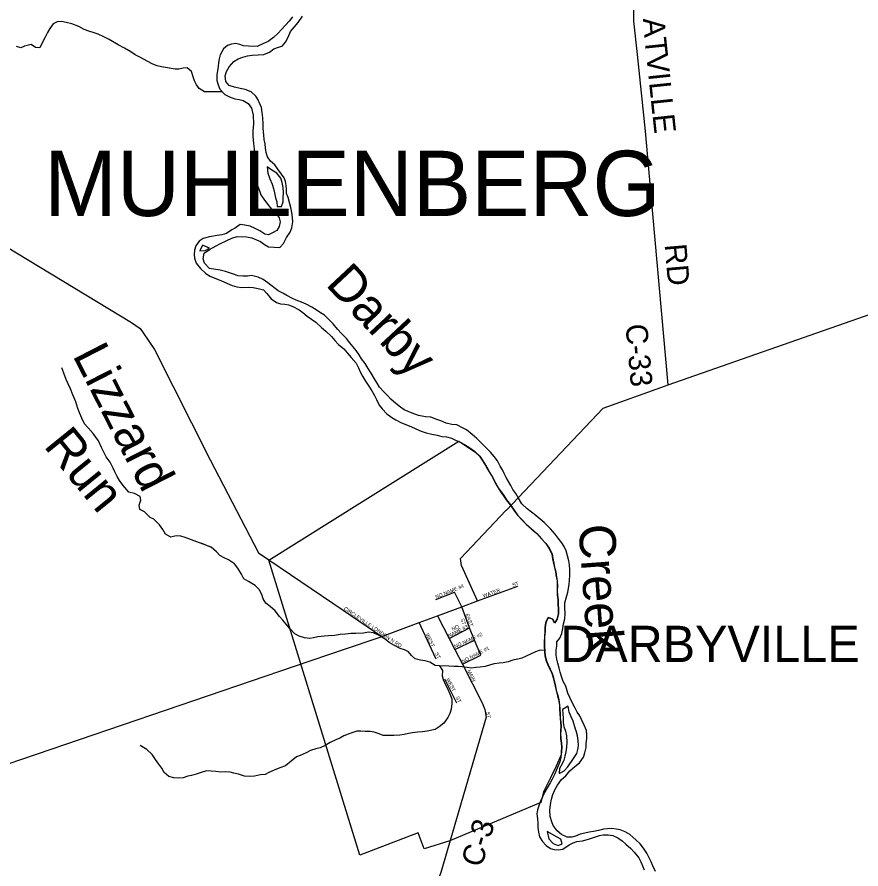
# Model space of a CAD drawing. Extents: x 1643459 to 2064572, y 425441 to 780708.
# Drawn here: x 1790021 to 1801650, y 615098 to 626838 of the extents above; entities that cross this region are included whole.
import ezdxf

# ---------------------------------------------------------------- set-up
doc = ezdxf.new("R2010")
doc.units = 0
for name, color, linetype in [('GM_P_County_Alignment', 7, 'Continuous'), ('GM_X_Adjacent_County_Text', 7, 'Continuous'), ('GM_X_Airport_Class_2', 7, 'Continuous'), ('GM_X_Airport_Class_3', 7, 'Continuous'), ('GM_X_Interchange_Ramps', 7, 'Continuous'), ('GM_X_Minor_Lake', 7, 'Continuous'), ('GM_X_Rail_Line_Text', 7, 'Continuous'), ('GM_X_Section_Text', 7, 'Continuous'), ('GM_X_State_Shield', 7, 'Continuous'), ('GM_X_Unincorporated_Text', 7, 'Continuous'), ('GM_X_US_Route', 7, 'Continuous'), ('RD_X_Text', 7, 'Continuous')]:
    doc.layers.add(name, color=color, linetype=linetype)

msp = doc.modelspace()

# ---------------------------------------------------------------- linework, layer by layer
at = {"layer": 'GM_X_Airport_Class_2'}
for points in [[(1796367, 618792), (1796922, 618997)], [(1795791, 618809), (1796048, 618914)], [(1796126, 618756), (1796048, 618914)], [(1796411, 618044), (1796325, 618251), (1796254, 618420), (1796148, 618711), (1796126, 618756)], [(1794514, 618662), (1794514, 618662), (1795047, 618301)], [(1795816, 618587), (1795976, 618275), (1796053, 618124), (1796158, 617920), (1796431, 617389), (1796469, 617296), (1796486, 617190), (1796077, 615790)], [(1795734, 618128), (1795563, 618493)], [(1795976, 618275), (1796254, 618420)], [(1796053, 618124), (1796325, 618251)], [(1795797, 617991), (1795734, 618128), (1795734, 618128)], [(1796158, 617920), (1796411, 618044)], [(1796083, 617382), (1795916, 617711)]]:
    msp.add_lwpolyline(points, dxfattribs=at)
at = {"layer": 'GM_X_Minor_Lake'}
for points in [[(1798992, 621769), (1798784, 624124), (1798680, 625266), (1798573, 626321), (1798521, 626782), (1798525, 627255), (1798731, 629647), (1798648, 631482), (1798632, 631764)], [(1786024, 628565), (1786568, 627941), (1787089, 626817), (1787576, 626408), (1787923, 626151), (1788091, 626036), (1788162, 625929), (1789662, 623912), (1789748, 623811), (1789861, 623680), (1791597, 622627), (1791717, 622548), (1791760, 622488), (1791917, 622258), (1792684, 620737), (1793347, 619452), (1794514, 618662)], [(1796077, 615790), (1796077, 615790), (1795859, 615048), (1795825, 614946), (1795839, 614854), (1796155, 613417), (1796174, 613316), (1796266, 613174), (1797420, 610881), (1797506, 610736), (1797585, 610533), (1797792, 609831), (1797851, 609692), (1798090, 609447), (1798144, 609374), (1798186, 609252), (1798264, 608823), (1798311, 608714), (1798775, 608133)]]:
    msp.add_lwpolyline(points, dxfattribs=at)
at = {"layer": 'GM_X_Rail_Line_Text'}
msp.add_lwpolyline([(1794743, 615287), (1793493, 619353), (1796108, 620995), (1796330, 620847), (1796392, 620785), (1796438, 620718), (1796475, 620660), (1796504, 620607), (1796534, 620557), (1796571, 620496), (1796610, 620417), (1796649, 620351), (1796688, 620292), (1796724, 620242), (1796763, 620183), (1796818, 620114), (1796877, 620029), (1796920, 619967), (1796980, 619906), (1797035, 619849), (1797106, 619786), (1797182, 619721), (1797247, 619648), (1797306, 619581), (1797349, 619518), (1797390, 619437), (1797401, 619373), (1797415, 619309), (1797426, 619252), (1797441, 619192), (1797452, 619124), (1797462, 619068), (1797465, 618995), (1797462, 618929), (1797465, 618865), (1797472, 618811), (1797473, 618737), (1797479, 618684), (1797480, 618614), (1797459, 618540), (1797426, 618487), (1797401, 618539), (1797337, 618560), (1797304, 618488), (1797295, 618424), (1797294, 618368), (1797288, 618302), (1797287, 618228), (1797286, 618171), (1797289, 618093), (1797294, 618033), (1797313, 617965), (1797337, 617910), (1797364, 617850), (1797389, 617795), (1797410, 617731), (1797424, 617676), (1797435, 617618), (1797448, 617558), (1797467, 617485), (1797483, 617431), (1797494, 617357), (1797495, 617303), (1797500, 617236), (1797503, 617172), (1797511, 617118), (1797514, 617062), (1797511, 617008), (1797508, 616952), (1797512, 616895), (1797519, 616831), (1797524, 616775), (1797521, 616709), (1797517, 616669), (1797449, 616514), (1797370, 616354), (1797274, 616162), (1797241, 616013), (1795987, 615483), (1795631, 615377), (1795547, 615596)], close=True, dxfattribs=at)
at = {"layer": 'GM_X_Unincorporated_Text'}
for points in [[(1793819, 626842), (1793770, 626783), (1793727, 626731), (1793666, 626666), (1793613, 626610), (1793555, 626555), (1793482, 626502), (1793415, 626474), (1793331, 626433), (1793209, 626435), (1793141, 626440), (1793089, 626460), (1793035, 626473), (1792975, 626464), (1792922, 626444), (1792866, 626401), (1792821, 626317), (1792808, 626263), (1792797, 626211), (1792791, 626157), (1792782, 626097), (1792775, 626045), (1792776, 625965), (1792791, 625903), (1792815, 625842), (1792884, 625773), (1792947, 625740), (1793023, 625713), (1793083, 625701), (1793135, 625688), (1793205, 625645), (1793254, 625584), (1793273, 625486), (1793279, 625368), (1793272, 625267), (1793271, 625195), (1793278, 625095), (1793289, 625023), (1793282, 624947), (1793265, 624877), (1793270, 624806), (1793281, 624754), (1793308, 624658), (1793325, 624593), (1793332, 624527), (1793356, 624458), (1793381, 624386), (1793430, 624313), (1793477, 624254), (1793528, 624190), (1793592, 624137), (1793635, 624070), (1793646, 624016), (1793633, 623952), (1793601, 623898), (1793542, 623863), (1793488, 623839), (1793434, 623848), (1793366, 623893), (1793301, 623922), (1793235, 623955), (1793161, 623972), (1793095, 623977), (1793032, 623931), (1792982, 623906), (1792909, 623857), (1792843, 623837), (1792779, 623828), (1792674, 623811)], [(1792979, 623790), (1793053, 623813), (1793183, 623811), (1793255, 623796), (1793323, 623769), (1793376, 623743), (1793432, 623704), (1793488, 623673), (1793562, 623668), (1793642, 623661), (1793692, 623717), (1793735, 623798), (1793786, 623872), (1793809, 623932), (1793820, 624018), (1793817, 624074), (1793810, 624144), (1793793, 624213), (1793780, 624265), (1793755, 624349), (1793735, 624408), (1793732, 624466), (1793731, 624518), (1793719, 624570), (1793700, 624623), (1793665, 624675), (1793615, 624742), (1793574, 624801), (1793513, 624853), (1793471, 624910), (1793456, 624972), (1793445, 625031), (1793440, 625089), (1793426, 625151), (1793421, 625217), (1793414, 625304), (1793411, 625368), (1793406, 625448), (1793399, 625522), (1793388, 625591), (1793369, 625641), (1793345, 625697), (1793312, 625750), (1793249, 625809), (1793165, 625838), (1793095, 625855), (1793019, 625872), (1792945, 625897), (1792900, 625948), (1792889, 626026), (1792908, 626088), (1792943, 626151), (1793010, 626225), (1793068, 626260), (1793131, 626287), (1793199, 626303), (1793261, 626314), (1793343, 626319), (1793423, 626320), (1793502, 626355), (1793559, 626398), (1793625, 626422), (1793675, 626439), (1793720, 626493), (1793759, 626562), (1793790, 626640), (1793845, 626702), (1793896, 626763), (1793953, 626849)], [(1793468, 624774), (1793477, 624686), (1793506, 624609), (1793537, 624534), (1793556, 624476), (1793571, 624414), (1793584, 624347), (1793600, 624291), (1793605, 624225), (1793667, 624228)], [(1793667, 624228), (1793690, 624290), (1793690, 624342), (1793693, 624422), (1793690, 624490), (1793675, 624557), (1793658, 624617), (1793601, 624686), (1793533, 624729), (1793468, 624774)], [(1793468, 624774), (1793477, 624686), (1793506, 624609), (1793537, 624534), (1793556, 624476), (1793571, 624414), (1793584, 624347), (1793600, 624291), (1793605, 624225), (1793667, 624228), (1793690, 624290), (1793690, 624342), (1793693, 624422), (1793690, 624490), (1793675, 624557), (1793658, 624617), (1793601, 624686), (1793533, 624729), (1793468, 624774)], [(1792674, 623811), (1792584, 623785), (1792530, 623751), (1792487, 623685), (1792466, 623627), (1792462, 623567), (1792466, 623517), (1792491, 623446), (1792547, 623374), (1792617, 623309), (1792678, 623266)], [(1792674, 623634), (1792765, 623684), (1792815, 623715), (1792910, 623760), (1792979, 623790)], [(1792674, 623651), (1792575, 623695), (1792541, 623616)], [(1792541, 623616), (1792613, 623622), (1792674, 623651)], [(1792671, 623375), (1792604, 623445), (1792584, 623508), (1792598, 623582), (1792674, 623634)], [(1797594, 618847), (1797611, 618911), (1797629, 619019), (1797636, 619083), (1797638, 619139), (1797639, 619221), (1797632, 619291), (1797623, 619344), (1797606, 619412), (1797587, 619480), (1797559, 619541), (1797528, 619591), (1797477, 619656), (1797435, 619713), (1797374, 619786), (1797285, 619871), (1797230, 619918), (1797170, 619969), (1797051, 620062), (1796978, 620129), (1796931, 620206), (1796894, 620273), (1796855, 620325), (1796825, 620382), (1796794, 620439), (1796761, 620491), (1796735, 620548), (1796710, 620598), (1796680, 620648), (1796643, 620721), (1796598, 620784), (1796547, 620841), (1796428, 620962), (1796357, 621031), (1796292, 621084), (1796214, 621149), (1796161, 621176), (1796083, 621217), (1796011, 621224), (1795933, 621243), (1795862, 621272), (1795806, 621293), (1795724, 621326), (1795648, 621329), (1795554, 621348), (1795464, 621381), (1795411, 621400), (1795357, 621425), (1795303, 621463), (1795242, 621510), (1795171, 621571), (1795121, 621626), (1795070, 621679), (1795015, 621738), (1794983, 621794), (1794946, 621853), (1794899, 621932), (1794860, 621996), (1794819, 622065), (1794769, 622128), (1794734, 622182), (1794695, 622241), (1794651, 622295), (1794608, 622348), (1794559, 622407), (1794491, 622476), (1794436, 622539), (1794375, 622612), (1794324, 622664), (1794258, 622729), (1794205, 622764), (1794145, 622805), (1794084, 622840), (1794006, 622881), (1793940, 622908), (1793869, 622937), (1793807, 622965), (1793737, 623002), (1793684, 623031), (1793620, 623066), (1793477, 623176), (1793412, 623219), (1793342, 623254), (1793254, 623277), (1793198, 623268), (1793138, 623268), (1793070, 623273), (1792990, 623298), (1792895, 623330), (1792819, 623349), (1792671, 623375)], [(1792678, 623266), (1792761, 623235), (1792839, 623202), (1792910, 623169), (1792986, 623138), (1793048, 623119), (1793118, 623110), (1793216, 623115), (1793274, 623110), (1793346, 623099), (1793416, 623079), (1793465, 623028), (1793524, 622957), (1793596, 622902), (1793650, 622885), (1793712, 622882), (1793764, 622872), (1793821, 622847), (1793907, 622802), (1793961, 622767), (1794020, 622718), (1794077, 622673), (1794137, 622631), (1794216, 622561), (1794276, 622511), (1794353, 622437), (1794400, 622381), (1794453, 622326), (1794525, 622265), (1794570, 622212), (1794627, 622147), (1794692, 622070), (1794726, 622002), (1794751, 621947), (1794782, 621889), (1794825, 621818), (1794867, 621750), (1794908, 621687), (1794947, 621624), (1794974, 621568), (1795009, 621489), (1795053, 621438), (1795118, 621369), (1795185, 621319), (1795241, 621286), (1795309, 621249), (1795388, 621216), (1795446, 621195), (1795516, 621164), (1795591, 621133), (1795657, 621110), (1795737, 621091), (1795809, 621074), (1795875, 621059), (1795937, 621051), (1796009, 621034), (1796062, 621009), (1796126, 620980), (1796186, 620945), (1796261, 620900), (1796327, 620855), (1796396, 620786), (1796441, 620720), (1796478, 620661), (1796508, 620608), (1796537, 620558), (1796574, 620497), (1796613, 620419), (1796653, 620352), (1796692, 620293), (1796727, 620243), (1796767, 620184), (1796822, 620115), (1796881, 620030), (1796924, 619968), (1796983, 619907), (1797039, 619850), (1797110, 619787), (1797185, 619722), (1797250, 619649), (1797310, 619582), (1797353, 619519), (1797394, 619439), (1797405, 619374), (1797418, 619310), (1797429, 619254), (1797445, 619193), (1797456, 619125), (1797465, 619069), (1797468, 618997), (1797465, 618930), (1797469, 618866), (1797476, 618812), (1797477, 618738), (1797482, 618686), (1797483, 618615), (1797462, 618542), (1797430, 618488), (1797404, 618540), (1797340, 618561), (1797308, 618489)], [(1798817, 615064), (1798782, 615140), (1798759, 615195), (1798700, 615316), (1798655, 615382), (1798606, 615443), (1798549, 615498), (1798465, 615573), (1798402, 615608), (1798332, 615637), (1798278, 615644), (1798216, 615653), (1798158, 615651), (1798104, 615644), (1798032, 615629), (1797965, 615612), (1797907, 615606), (1797843, 615591), (1797783, 615578), (1797718, 615548), (1797666, 615535), (1797600, 615534), (1797524, 615573), (1797465, 615624), (1797410, 615695), (1797389, 615749), (1797367, 615820), (1797361, 615908), (1797372, 615984), (1797386, 616060), (1797403, 616124), (1797432, 616190), (1797469, 616253), (1797524, 616329), (1797585, 616382), (1797640, 616448), (1797707, 616509), (1797773, 616562), (1797828, 616640), (1797843, 616696), (1797862, 616772), (1797865, 616828), (1797874, 616894), (1797872, 616944), (1797867, 617007), (1797838, 617081), (1797801, 617156), (1797774, 617206), (1797740, 617257), (1797713, 617315), (1797686, 617366), (1797639, 617459), (1797611, 617521), (1797583, 617616), (1797547, 617682), (1797526, 617735), (1797503, 617809), (1797490, 617867), (1797473, 617932), (1797459, 617988), (1797448, 618042), (1797449, 618111), (1797458, 618167), (1797458, 618227), (1797501, 618278), (1797530, 618344), (1797543, 618410), (1797552, 618476), (1797569, 618546), (1797573, 618616), (1797568, 618695), (1797571, 618763), (1797594, 618847)], [(1797308, 618489), (1797299, 618425), (1797298, 618369), (1797291, 618303), (1797290, 618229), (1797289, 618173), (1797292, 618094), (1797298, 618034), (1797317, 617966), (1797340, 617911), (1797367, 617851), (1797393, 617796), (1797414, 617732), (1797427, 617678), (1797439, 617619), (1797452, 617559), (1797471, 617487), (1797486, 617432), (1797497, 617358), (1797499, 617304), (1797504, 617238), (1797507, 617173), (1797514, 617119), (1797517, 617063), (1797515, 617009), (1797512, 616953), (1797515, 616897), (1797523, 616832), (1797528, 616776), (1797525, 616710), (1797516, 616636), (1797499, 616572), (1797480, 616520), (1797456, 616462), (1797433, 616410), (1797396, 616337), (1797367, 616285), (1797328, 616215), (1797296, 616159), (1797261, 616092), (1797232, 616032), (1797213, 615968), (1797194, 615912), (1797186, 615856), (1797191, 615788), (1797196, 615723), (1797197, 615667), (1797206, 615605), (1797222, 615539), (1797263, 615474), (1797314, 615423), (1797372, 615380), (1797424, 615368), (1797476, 615359), (1797544, 615370), (1797629, 615429), (1797683, 615457), (1797735, 615474), (1797814, 615487), (1797896, 615508), (1797964, 615529), (1798045, 615558), (1798099, 615568), (1798167, 615569), (1798229, 615560), (1798299, 615527), (1798360, 615484), (1798412, 615440), (1798477, 615381), (1798524, 615328), (1798589, 615249), (1798619, 615198), (1798642, 615142), (1798663, 615084)], [(1797614, 617339), (1797538, 617295), (1797542, 617241), (1797545, 617173), (1797546, 617117), (1797554, 617063), (1797581, 616996), (1797592, 616930), (1797597, 616847), (1797594, 616777), (1797583, 616711), (1797570, 616651), (1797554, 616599), (1797533, 616547), (1797498, 616480), (1797493, 616412), (1797560, 616451), (1797610, 616506), (1797688, 616620), (1797733, 616691), (1797748, 616743), (1797756, 616795), (1797755, 616870), (1797746, 616934), (1797725, 617000), (1797715, 617022)], [(1797715, 617022), (1797683, 617135), (1797657, 617196), (1797628, 617260), (1797614, 617339)], [(1797325, 615616), (1797347, 615513), (1797409, 615448), (1797476, 615423), (1797531, 615444), (1797514, 615509), (1797465, 615537)], [(1797465, 615537), (1797325, 615616)]]:
    msp.add_lwpolyline(points, dxfattribs=at)
at = {"layer": 'GM_X_US_Route'}
for points in [[(1792840, 625808), (1792602, 625808), (1792530, 625853), (1792493, 625903), (1792465, 625958), (1792449, 626012), (1792424, 626088), (1792364, 626137), (1792310, 626133), (1792252, 626122), (1792199, 626120), (1792095, 626138), (1792011, 626151), (1791951, 626167), (1791893, 626190), (1791813, 626228), (1791721, 626281), (1791647, 626317), (1791590, 626358), (1791502, 626409), (1791414, 626453), (1791292, 626528), (1791218, 626565), (1791140, 626603), (1791082, 626622), (1791012, 626642), (1790948, 626667), (1790874, 626707), (1790778, 626744), (1790700, 626762), (1790636, 626777), (1790574, 626773), (1790520, 626743), (1790471, 626679), (1790443, 626625), (1790402, 626551), (1790365, 626473), (1790335, 626415), (1790275, 626417), (1790217, 626458), (1790124, 626436), (1790074, 626416), (1790012, 626433)], [(1792554, 619593), (1792696, 619533), (1792390, 619646), (1792338, 619664), (1792280, 619685), (1792212, 619687), (1792140, 619671), (1792068, 619712), (1792032, 619774), (1791986, 619841), (1791907, 619916), (1791855, 619942), (1791779, 620017), (1791711, 620051), (1791704, 620112), (1791728, 620178), (1791717, 620232), (1791641, 620270), (1791563, 620291), (1791485, 620382), (1791435, 620450), (1791402, 620507), (1791370, 620571), (1791348, 620623), (1791305, 620704), (1791249, 620777), (1791224, 620833), (1791184, 620905), (1791143, 621000), (1791069, 621099), (1791003, 621175), (1790952, 621230), (1790914, 621308), (1790887, 621373), (1790859, 621443), (1790830, 621536), (1790790, 621630), (1790759, 621713), (1790725, 621785), (1790697, 621844), (1790666, 621932), (1790638, 622005)], [(1797291, 618115), (1797215, 618107), (1797164, 618092), (1797035, 618029), (1796979, 618004), (1796921, 617991), (1796852, 617976), (1796788, 617950), (1796722, 617937), (1796664, 617932), (1796597, 617925), (1796543, 617909), (1796471, 617886), (1796401, 617877), (1796343, 617872), (1796282, 617866), (1796226, 617875), (1796154, 617882), (1796100, 617887), (1796044, 617889), (1795970, 617894), (1795844, 617896), (1795784, 617903), (1795711, 617948), (1795645, 617964), (1795581, 617973), (1795509, 617992), (1795458, 618039), (1795414, 618092), (1795359, 618116), (1795301, 618135), (1795215, 618182), (1795150, 618219), (1795092, 618264), (1795013, 618315), (1794933, 618354), (1794865, 618361), (1794793, 618348), (1794689, 618341), (1794619, 618342), (1794548, 618335), (1794476, 618328), (1794394, 618317), (1794312, 618312), (1794260, 618307), (1794168, 618298), (1794107, 618284), (1794057, 618275), (1793983, 618282), (1793911, 618307), (1793850, 618338), (1793781, 618413), (1793729, 618469), (1793682, 618526), (1793639, 618579), (1793577, 618656), (1793510, 618715), (1793449, 618762), (1793411, 618822), (1793396, 618881), (1793357, 618949), (1793304, 619002), (1793212, 619057), (1793147, 619098), (1793113, 619159), (1793062, 619244), (1793019, 619304), (1792934, 619356), (1792876, 619386), (1792814, 619419), (1792771, 619470), (1792696, 619533)], [(1795844, 617896), (1795885, 617831), (1795881, 617759), (1795892, 617707), (1795925, 617636), (1795952, 617584), (1795985, 617511), (1796013, 617443), (1796012, 617380), (1796003, 617298), (1795984, 617238), (1795959, 617185), (1795900, 617107), (1795837, 617056), (1795781, 617018), (1795673, 616996), (1795610, 616988), (1795546, 616985), (1795470, 616972), (1795414, 616965), (1795354, 616949), (1795295, 616942), (1795213, 616939), (1795121, 616936), (1795065, 616939), (1795011, 616960), (1794942, 616983), (1794886, 616991), (1794816, 616992), (1794760, 616997), (1794705, 616996), (1794635, 616972), (1794585, 616955), (1794522, 616930), (1794468, 616900), (1794414, 616875), (1794337, 616840), (1794268, 616798), (1794198, 616767), (1794138, 616752), (1794065, 616729), (1794003, 616699), (1793922, 616662), (1793872, 616641), (1793797, 616582), (1793720, 616520), (1793644, 616491), (1793563, 616460), (1793493, 616427), (1793438, 616398), (1793374, 616396), (1793294, 616377), (1793228, 616370), (1793156, 616375), (1793074, 616404), (1793010, 616419), (1792956, 616430), (1792894, 616434), (1792828, 616433), (1792762, 616440), (1792632, 616452)], [(1792632, 616452), (1792560, 616428), (1792489, 616406), (1792423, 616386), (1792373, 616375), (1792311, 616353), (1792244, 616347), (1792182, 616352), (1792114, 616374), (1792050, 616427), (1792017, 616485), (1791959, 616562), (1791918, 616622), (1791884, 616673), (1791810, 616745), (1791716, 616798)]]:
    msp.add_lwpolyline(points, dxfattribs=at)
at = {"layer": 'RD_X_Text'}
for points in [[(1798891, 621733), (1798992, 621769), (1801697, 622715), (1806186, 624205), (1809421, 625320), (1810081, 625557), (1813224, 626697), (1815251, 627403), (1815630, 627387), (1819366, 627492), (1820389, 627261), (1821831, 627507), (1822268, 627277)], [(1796764, 620042), (1798098, 621446), (1798891, 621733)], [(1796345, 618841), (1796345, 618841), (1796147, 619281), (1796133, 619377), (1796763, 620041), (1796764, 620042)], [(1795527, 618480), (1795527, 618480), (1795563, 618493), (1795816, 618587), (1796148, 618711), (1796367, 618792), (1796345, 618841)], [(1794996, 618284), (1794996, 618284), (1795047, 618301), (1795527, 618480)], [(1794545, 618130), (1794545, 618130), (1794996, 618284)], [(1793844, 617891), (1794545, 618130)], [(1777021, 610437), (1781723, 612013), (1783705, 613106), (1784037, 613289), (1785470, 614182), (1788508, 616074), (1793844, 617891)]]:
    msp.add_lwpolyline(points, dxfattribs=at)

# ---------------------------------------------------------------- texts
at = {"layer": 'GM_P_County_Alignment'}
msp.add_text('DARBYVILLE', height=500, rotation=0, dxfattribs=at).set_placement((1797507, 617949))
at = {"layer": 'GM_X_Adjacent_County_Text'}
msp.add_text('MUHLENBERG', height=900, rotation=0, dxfattribs=at).set_placement((1790394, 624096))
at = {"layer": 'GM_X_Airport_Class_3'}
for s, rotation, p in [('NO NAME #4', 22.1891, (1795796, 618821)), ('ST', 19.6578, (1796856, 618984)), ('WATER', 20.2801, (1796451, 618834)), ('CIRCLEVILLE LONDON N RD', 325.8034, (1794520, 618675)), ('ST', 288.4393, (1796131, 618541)), ('EAST', 289.9842, (1796200, 618604)), ('NAME #3', 27.4392, (1795978, 618285)), ('NO', 26.5748, (1796025, 618377)), ('WEST', 295.2045, (1795649, 618332)), ('NO NAME #2', 24.6767, (1796059, 618139)), ('NO NAME #1', 27.501, (1796164, 617932)), ('ST', 296.5651, (1795777, 618068)), ('MAIN', 297.2576, (1796221, 617826)), ('WEST', 297.894, (1795931, 617712)), ('ST', 296.5651, (1796063, 617461)), ('ST', 277.12, (1796486, 617260))]:
    msp.add_text(s, height=50, rotation=rotation, dxfattribs=at).set_placement(p)
at = {"layer": 'GM_X_Interchange_Ramps'}
for s, rotation, p in [('Lizzard', 297.1127, (1790780, 622178)), ('Run', 309.1115, (1790377, 620925))]:
    msp.add_text(s, height=500, rotation=rotation, dxfattribs=at).set_placement(p)
at = {"layer": 'GM_X_Section_Text'}
for s, rotation, p in [('A', 274.253, (1798646, 626816)), ('T', 275.9461, (1798666, 626544)), ('V', 275.9746, (1798690, 626320)), ('I', 275.9747, (1798717, 626058)), ('L', 275.972, (1798730, 625935)), ('L', 275.9767, (1798753, 625712)), ('E', 276.1843, (1798777, 625488)), ('RD', 274.9264, (1798944, 623702)), ('C-33', 275.1631, (1798404, 622597)), ('C-3', 73.3009, (1796422, 615107))]:
    msp.add_text(s, height=300, rotation=rotation, dxfattribs=at).set_placement(p)
at = {"layer": 'GM_X_State_Shield'}
for s, height, rotation, p in [('Darby', 500, 313.1145, (1794260, 623149)), ('Creek', 500.1, 274.1139, (1797756, 619834))]:
    msp.add_text(s, height=height, rotation=rotation, dxfattribs=at).set_placement(p)

doc.saveas('drawing.dxf')
